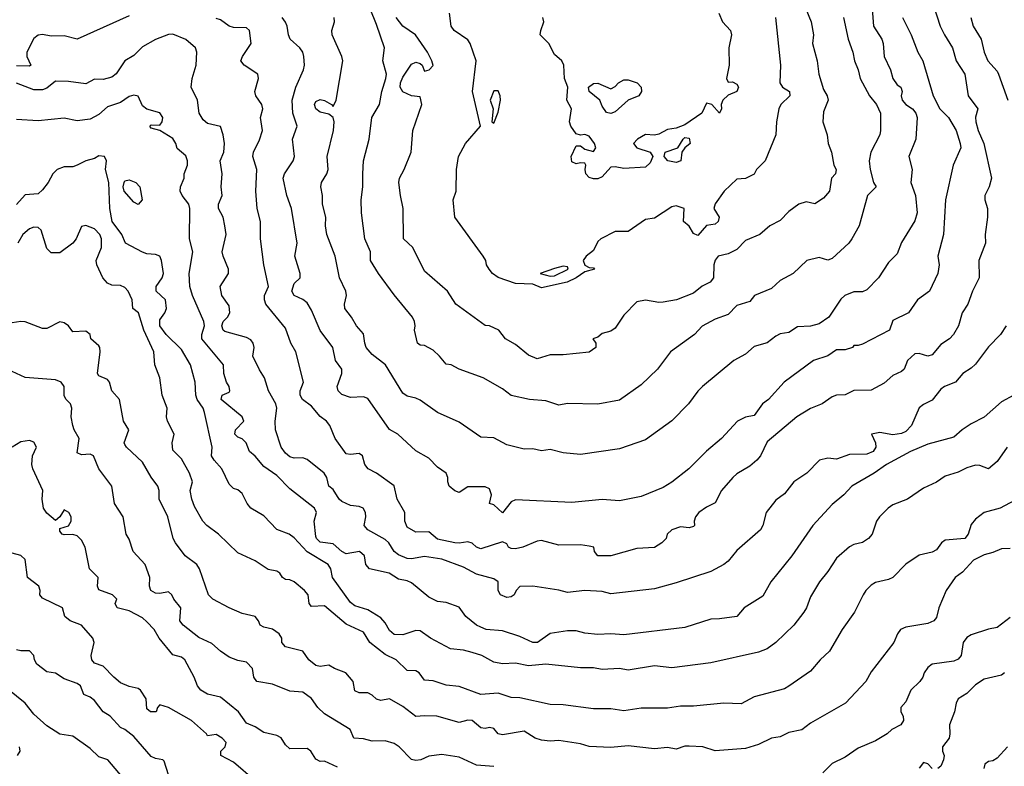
# Model space of a CAD drawing. Header units: metres. Extents: x -46681 to -43747, y -240911 to -237677.
# Tile 763 of 1056: x -45575 to -45461, y -238363 to -238277. Entities that reach past the tile are written whole.
import ezdxf

# ---------------------------------------------------------------- set-up
doc = ezdxf.new("R2010")
doc.units = ezdxf.units.M
doc.layers.add('CONTOUR_INDEX', color=1, linetype='Continuous')
doc.layers.add('CONTOUR_INTER', color=3, linetype='Continuous')

msp = doc.modelspace()

# ---------------------------------------------------------------- linework, layer by layer
at = {"layer": 'CONTOUR_INDEX'}
for points, elevation in [([(-45484.13, -238275.52), (-45483.52, -238277.02), (-45483.26, -238278.52), (-45483.37, -238279.52), (-45482.82, -238281.52), (-45482.66, -238283.02), (-45482.1, -238284.82), (-45481.7, -238285.52), (-45481.57, -238286.02), (-45482.1, -238287.38), (-45482.17, -238288.52), (-45481.7, -238290.02), (-45481.56, -238291.02), (-45481.18, -238292.02), (-45480.91, -238293.52), (-45480.66, -238294.02), (-45480.72, -238294.52), (-45481.19, -238295.02), (-45481.42, -238296.52), (-45482.1, -238297.32), (-45483.1, -238297.98), (-45484.1, -238297.74), (-45484.93, -238298.02), (-45486.1, -238298.87), (-45487.1, -238299.88), (-45488.28, -238300.52), (-45489.44, -238301.52), (-45491.1, -238302.22), (-45492.1, -238303.23), (-45493.1, -238303.73), (-45494.25, -238304.02), (-45494.6, -238304.47), (-45494.73, -238305.02), (-45494.79, -238306.52), (-45495.17, -238307.02), (-45496.1, -238307.47), (-45497.1, -238308.25), (-45499.04, -238309.02), (-45500.6, -238309.3), (-45501.1, -238309.33), (-45502.6, -238309.09), (-45503.6, -238309.28), (-45505.1, -238310.82), (-45506.1, -238312.31), (-45506.6, -238312.64), (-45507.6, -238312.9), (-45508.1, -238313.34), (-45508.69, -238313.52), (-45508.34, -238314.02), (-45508.34, -238314.52), (-45509.1, -238315.07), (-45512.1, -238315.37), (-45513.6, -238315.36), (-45515.1, -238315.83), (-45516.1, -238315.41), (-45517.6, -238314.18), (-45518.74, -238313.52), (-45519.51, -238312.52), (-45520.6, -238312.03), (-45521.1, -238312), (-45524.49, -238309.52), (-45525.45, -238308.02), (-45528.1, -238305.73), (-45529.43, -238303.02), (-45530.49, -238302.02), (-45530.53, -238298.52), (-45530.87, -238297.02), (-45531.03, -238295.52), (-45530.96, -238295.02), (-45530.43, -238294.02), (-45529.63, -238292.02), (-45529.42, -238289.52), (-45528.39, -238286.52), (-45528.6, -238285.65), (-45529.6, -238285.53), (-45530.6, -238285.07), (-45530.89, -238284.52), (-45530.87, -238284.02), (-45530.6, -238283.4), (-45529.6, -238281.87), (-45529.1, -238281.64), (-45528.6, -238281.81), (-45528.34, -238282.02), (-45528.1, -238282.71), (-45527.53, -238282.52), (-45527.1, -238282.03), (-45527.25, -238281.52), (-45527.75, -238280.52), (-45529.12, -238278.52), (-45530.6, -238277.49), (-45531.37, -238276.52)], 90), ([(-45465.11, -238276.52), (-45464.87, -238277.52), (-45463.92, -238279.02), (-45463.58, -238280.52), (-45463.16, -238281.52), (-45462.1, -238282.71), (-45461.94, -238283.02), (-45460.85, -238286.02)], 85), ([(-45461.06, -238312.02), (-45461.72, -238313.02), (-45463.1, -238314.45), (-45464.6, -238316.43), (-45465.1, -238316.91), (-45466.05, -238317.52), (-45466.88, -238318.52), (-45468.18, -238319.02), (-45468.6, -238319.33), (-45469.6, -238320.59), (-45470.6, -238321.08), (-45471.1, -238321.48), (-45471.95, -238323.52), (-45472.6, -238324.19), (-45473.1, -238324.43), (-45474.1, -238324.6), (-45475.6, -238324.32), (-45476.56, -238324.52), (-45476.11, -238325.52), (-45476.09, -238326.02), (-45476.37, -238326.52), (-45477.1, -238326.81), (-45479.1, -238326.86), (-45480.6, -238327.38), (-45481.6, -238327.27), (-45482.56, -238327.52), (-45484.01, -238329.02), (-45485.52, -238330.02), (-45486.6, -238331.37), (-45487.6, -238332.13), (-45488.71, -238333.52), (-45489.09, -238335.02), (-45489.35, -238335.52), (-45492.1, -238337.91), (-45493.1, -238339.13), (-45493.6, -238339.54), (-45495.1, -238340.32), (-45499.1, -238341.65), (-45501.6, -238342.32), (-45506.6, -238342.91), (-45507.6, -238342.63), (-45509.6, -238342.51), (-45511.6, -238342.74), (-45512.6, -238342.48), (-45515.6, -238342.04), (-45517.1, -238342.05), (-45517.51, -238342.52), (-45517.74, -238343.02), (-45518.1, -238343.26), (-45518.6, -238343.34), (-45519.34, -238343.02), (-45519.59, -238342.52), (-45519.58, -238341.52), (-45520.1, -238341.17), (-45522.1, -238340.65), (-45523.6, -238339.85), (-45526.1, -238338.9), (-45528.1, -238338.62), (-45529.6, -238338.88), (-45530.1, -238338.84), (-45531.1, -238338.41), (-45531.6, -238338.02), (-45532.2, -238337.02), (-45532.6, -238336.65), (-45534.61, -238335.52), (-45535.03, -238335.02), (-45534.84, -238334.02), (-45534.88, -238333.52), (-45535.17, -238333.02), (-45535.6, -238332.83), (-45536.6, -238332.73), (-45537.6, -238332.26), (-45537.91, -238332.02), (-45538.6, -238330.9), (-45539.11, -238330.52), (-45539.35, -238329.52), (-45539.64, -238329.02), (-45541.6, -238327.43), (-45542.1, -238327.25), (-45543.1, -238327.28), (-45543.6, -238327.13), (-45544.1, -238326.72), (-45544.62, -238326.02), (-45545.24, -238324.02), (-45545.29, -238323.02), (-45545.12, -238321.52), (-45545.21, -238321.02), (-45546.07, -238319.52), (-45546.51, -238318.02), (-45547.1, -238317.12), (-45547.85, -238315.52), (-45547.7, -238314.52), (-45547.82, -238314.02), (-45548.1, -238313.64), (-45548.6, -238313.38), (-45551.1, -238312.67), (-45551.27, -238312.52), (-45551.43, -238312.02), (-45551.29, -238311.52), (-45550.78, -238311.02), (-45550.5, -238310.52), (-45550.6, -238309.72), (-45551.43, -238308.52), (-45551.62, -238307.52), (-45550.69, -238306.02), (-45550.66, -238305.52), (-45551.3, -238304.02), (-45551.39, -238303.52), (-45550.96, -238301.52), (-45551.08, -238300.52), (-45551.3, -238299.52), (-45551.84, -238298.52), (-45551.84, -238298.02), (-45551.41, -238297.02), (-45551.5, -238296.02), (-45551.4, -238294.52), (-45551.64, -238293.02), (-45551.22, -238292.02), (-45551.12, -238291.02), (-45551.27, -238290.02), (-45551.6, -238289.08), (-45553.1, -238288.73), (-45553.6, -238288.3), (-45554.06, -238287.52), (-45554.23, -238286.02), (-45554.96, -238284.52), (-45554.85, -238283.52), (-45554.38, -238282.02), (-45554.31, -238280.52), (-45554.49, -238280.02), (-45555.6, -238279.04), (-45557.1, -238278.44), (-45557.6, -238278.45), (-45559.1, -238279.06), (-45560.6, -238279.9), (-45561.6, -238280.87), (-45562.6, -238281.51), (-45563.6, -238283), (-45564.1, -238283.4), (-45565.1, -238283.67), (-45566.1, -238283.63), (-45567.1, -238284.14), (-45569.1, -238283.87), (-45570.6, -238283.84), (-45571.6, -238284.67), (-45572.1, -238284.86), (-45573.1, -238284.83), (-45575.1, -238284.09)], 85), ([(-45520.1, -238362.82), (-45522.1, -238362.65), (-45524.1, -238361.73), (-45526.1, -238361.41), (-45527.6, -238361.61), (-45528.52, -238362.02), (-45529.1, -238362.12), (-45529.6, -238361.98), (-45531.02, -238360.52), (-45531.6, -238360.15), (-45532.6, -238359.85), (-45534.1, -238359.9), (-45535.1, -238359.6), (-45536.23, -238359.52), (-45536.67, -238358.52), (-45539.6, -238356.75), (-45540.36, -238356.02), (-45541.1, -238354.96), (-45542.1, -238354.22), (-45543.6, -238354.13), (-45545.6, -238353.33), (-45547.42, -238353.02), (-45547.74, -238352.52), (-45547.9, -238351.52), (-45548.6, -238350.77), (-45549.6, -238350.59), (-45550.6, -238350.19), (-45551.6, -238349.53), (-45552.6, -238348.63), (-45554.1, -238347.95), (-45555.9, -238346.52), (-45556.29, -238346.02), (-45556.15, -238344.52), (-45556.99, -238343.52), (-45557.2, -238343.02), (-45557.6, -238342.66), (-45558.6, -238342.87), (-45559.1, -238342.83), (-45559.63, -238342.52), (-45559.78, -238342.02), (-45559.73, -238341.02), (-45560.28, -238339.52), (-45561.67, -238338.02), (-45562.1, -238336.61), (-45562.48, -238336.02), (-45562.81, -238334.02), (-45563.81, -238332.52), (-45564.1, -238330.52), (-45565.63, -238328.52), (-45566.22, -238327.02), (-45566.6, -238326.82), (-45567.6, -238326.88), (-45568.1, -238326.66), (-45567.89, -238325.02), (-45568.47, -238324.02), (-45568.62, -238323.52), (-45568.79, -238322.52), (-45568.72, -238321.52), (-45568.89, -238321.02), (-45569.39, -238320.52), (-45569.6, -238320.1), (-45569.59, -238319.02), (-45569.95, -238318.52), (-45570.6, -238318.26), (-45574.1, -238317.98), (-45576.1, -238317.06)], 80), ([(-45460.6, -238345.65), (-45462.1, -238346.78), (-45463.1, -238346.97), (-45465.1, -238347.64), (-45465.6, -238347.93), (-45466.02, -238348.52), (-45466.23, -238350.02), (-45466.6, -238350.42), (-45467.1, -238350.67), (-45469.6, -238351), (-45470.1, -238351.38), (-45470.51, -238352.02), (-45470.65, -238352.52), (-45470.99, -238353.02), (-45472.03, -238354.02), (-45472.6, -238355.37), (-45473.18, -238356.02), (-45473.2, -238356.52), (-45472.92, -238357.02), (-45472.89, -238357.52), (-45473.21, -238358.02), (-45474.22, -238358.52), (-45474.76, -238359.02), (-45476.1, -238359.85), (-45478.1, -238360.7), (-45479.6, -238361.73), (-45481.1, -238362.47), (-45482.18, -238363.52)], 80)]:
    msp.add_lwpolyline(points, dxfattribs=dict(at, elevation=elevation))
at = {"layer": 'CONTOUR_INTER'}
for points, elevation in [([(-45469.48, -238275.02), (-45468.65, -238277.52), (-45468.18, -238278.52), (-45467.24, -238280.02), (-45466.83, -238281.52), (-45465.82, -238283.02), (-45465.43, -238285.52), (-45464.32, -238287.02), (-45464.6, -238288.01), (-45464.56, -238288.52), (-45464.29, -238289.52), (-45463.63, -238291.02), (-45462.76, -238295.02), (-45463, -238296.02), (-45463.5, -238297.02), (-45463.53, -238297.52), (-45463.22, -238298.52), (-45463.21, -238299.52), (-45463.48, -238301.52), (-45463.43, -238302.52), (-45464.21, -238304.52), (-45464.16, -238306.52), (-45464.95, -238308.02), (-45465.47, -238309.52), (-45466.11, -238310.52), (-45466.55, -238312.02), (-45467.11, -238313.02), (-45467.6, -238313.54), (-45468.6, -238314.17), (-45469.6, -238315.36), (-45470.1, -238315.53), (-45471.1, -238315.21), (-45471.6, -238315.24), (-45472.41, -238316.02), (-45472.82, -238317.02), (-45473.1, -238317.3), (-45474.1, -238317.77), (-45475.1, -238318.63), (-45476.6, -238319.46), (-45478.6, -238319.48), (-45479.6, -238319.98), (-45480.6, -238320.03), (-45481.1, -238320.23), (-45482.25, -238321.02), (-45483.6, -238321.57), (-45485.19, -238322.52), (-45488.6, -238325.38), (-45489.38, -238327.02), (-45489.78, -238327.52), (-45490.6, -238328.19), (-45492.1, -238329.07), (-45492.54, -238329.52), (-45493.85, -238331.02), (-45494.6, -238332.43), (-45495.6, -238332.92), (-45496.46, -238333.52), (-45496.84, -238334.02), (-45497, -238334.52), (-45496.97, -238335.02), (-45497.1, -238335.14), (-45497.6, -238335.31), (-45498.6, -238335.2), (-45499.6, -238335.52), (-45500.12, -238336.02), (-45500.22, -238336.52), (-45500.72, -238337.02), (-45501.6, -238337.56), (-45503.6, -238337.7), (-45506.6, -238338.52), (-45508.11, -238338.52), (-45508.49, -238338.02), (-45508.58, -238337.52), (-45509.1, -238337.4), (-45510.1, -238337.26), (-45512.6, -238337.32), (-45514.6, -238336.78), (-45515.1, -238336.83), (-45516.74, -238337.52), (-45517.6, -238337.71), (-45518.1, -238337.68), (-45518.39, -238337.52), (-45518.6, -238337.15), (-45519.1, -238336.9), (-45521.6, -238337.72), (-45522.1, -238337.52), (-45522.6, -238337.06), (-45523.1, -238336.91), (-45524.1, -238337.08), (-45524.6, -238337.04), (-45526.6, -238336.62), (-45527.6, -238335.75), (-45529.1, -238335.81), (-45530.1, -238335.21), (-45530.35, -238334.52), (-45530.36, -238333.52), (-45531.24, -238332.02), (-45531.6, -238330.48), (-45533.61, -238329.02), (-45534.56, -238328.52), (-45534.95, -238328.02), (-45535.22, -238327.02), (-45535.6, -238326.74), (-45536.6, -238326.86), (-45537.1, -238326.78), (-45538.38, -238325.02), (-45539.01, -238323.52), (-45539.37, -238323.02), (-45540.1, -238322.46), (-45541.1, -238321.27), (-45542.16, -238320.52), (-45542.42, -238320.02), (-45542.43, -238319.52), (-45542.04, -238318.52), (-45542.93, -238315.02), (-45543.49, -238314.02), (-45544.1, -238312.29), (-45546.37, -238309.52), (-45546.54, -238309.02), (-45546.52, -238308.52), (-45546.06, -238307.52), (-45546.61, -238305.02), (-45546.99, -238302.02), (-45546.98, -238300.02), (-45547.35, -238298.52), (-45547.51, -238296.52), (-45547.4, -238294.02), (-45547.86, -238292.52), (-45547.8, -238292.02), (-45547.1, -238290.62), (-45546.76, -238289.52), (-45546.98, -238288.02), (-45546.71, -238287.02), (-45546.84, -238286.52), (-45547.54, -238285.52), (-45547.62, -238285.02), (-45547.21, -238283.52), (-45547.29, -238283.02), (-45548.86, -238282.02), (-45549.25, -238281.52), (-45549.05, -238281.02), (-45548.07, -238279.52), (-45548.27, -238278.02), (-45548.6, -238277.71), (-45550.1, -238277.66), (-45550.6, -238277.5), (-45551.6, -238276.78), (-45552.1, -238276.63)], 86), ([(-45476.5, -238275.52), (-45476.34, -238277.52), (-45475.38, -238279.02), (-45475.23, -238279.52), (-45475.12, -238281.02), (-45474.39, -238282.52), (-45474.1, -238283.52), (-45473.6, -238284.27), (-45473.19, -238284.52), (-45473.04, -238285.02), (-45473.17, -238285.52), (-45473.04, -238286.02), (-45472.6, -238286.52), (-45471.85, -238287.02), (-45471.47, -238287.52), (-45471.3, -238288.02), (-45471.48, -238290.52), (-45472.29, -238292.52), (-45471.87, -238294.02), (-45472.05, -238295.52), (-45471.5, -238297.02), (-45471.32, -238299.02), (-45471.6, -238299.95), (-45473.1, -238302.44), (-45473.6, -238303.75), (-45474.6, -238304.73), (-45475.77, -238306.52), (-45477.1, -238307.89), (-45477.6, -238308.1), (-45478.6, -238308.12), (-45479.64, -238308.52), (-45480.1, -238308.96), (-45481.48, -238311.02), (-45482.6, -238311.79), (-45483.6, -238312.09), (-45485.1, -238312.15), (-45486.1, -238312.81), (-45487.1, -238312.96), (-45487.6, -238313.22), (-45488.6, -238314.01), (-45490.1, -238314.42), (-45491.1, -238315.3), (-45492.44, -238316.02), (-45496.04, -238319.02), (-45496.6, -238319.57), (-45497.67, -238321.02), (-45499.6, -238322.99), (-45502.6, -238325.16), (-45505.6, -238326.2), (-45510.1, -238326.85), (-45512.1, -238326.66), (-45513.6, -238326.28), (-45514.6, -238326.42), (-45515.6, -238326.22), (-45516.6, -238326.24), (-45518.6, -238325.75), (-45520.1, -238324.95), (-45521.6, -238324.86), (-45524.1, -238323.12), (-45526.57, -238322.02), (-45528.6, -238320.6), (-45529.1, -238320.35), (-45530.1, -238320.14), (-45530.6, -238319.8), (-45532.57, -238316.52), (-45534.1, -238315.32), (-45534.79, -238314.52), (-45534.98, -238314.02), (-45535.1, -238312.94), (-45535.94, -238312.02), (-45536.49, -238311.02), (-45537.28, -238310.02), (-45537.32, -238309.52), (-45537.09, -238308.52), (-45537.16, -238308.02), (-45537.9, -238306.52), (-45538.37, -238304.02), (-45539.35, -238301.52), (-45539.49, -238300.52), (-45539.46, -238299.52), (-45539.83, -238298.02), (-45539.84, -238297.02), (-45540.02, -238296.02), (-45539.94, -238295.52), (-45539.34, -238294.52), (-45539.2, -238294.02), (-45539.32, -238292.52), (-45538.58, -238289.52), (-45538.49, -238288.52), (-45538.62, -238288.02), (-45539.1, -238287.65), (-45540.1, -238287.42), (-45540.61, -238287.02), (-45540.78, -238286.52), (-45540.6, -238286.17), (-45540.1, -238285.97), (-45539.6, -238286.07), (-45538.79, -238286.52), (-45538.6, -238286.75), (-45538.27, -238286.02), (-45537.5, -238281.52), (-45537.6, -238281.02), (-45538.72, -238278.52), (-45538.78, -238278.02), (-45538.47, -238277.02), (-45538.48, -238276.52)], 88), ([(-45479.8, -238276.52), (-45479.28, -238279.02), (-45478.71, -238280.52), (-45478.54, -238281.52), (-45478.1, -238282.52), (-45477.9, -238283.52), (-45476.81, -238285.52), (-45475.98, -238286.52), (-45475.54, -238287.52), (-45475.52, -238289.52), (-45475.63, -238290.02), (-45476.65, -238292.02), (-45476.83, -238293.02), (-45476.73, -238294.02), (-45476.34, -238295.52), (-45476.05, -238296.02), (-45477.02, -238297.02), (-45478.01, -238300.52), (-45478.85, -238302.02), (-45479.2, -238302.52), (-45481.1, -238304.28), (-45481.6, -238304.45), (-45482.6, -238304.15), (-45484.01, -238304.52), (-45485.6, -238305.99), (-45487.1, -238306.81), (-45488.1, -238307.73), (-45490.06, -238308.52), (-45490.6, -238309.22), (-45492.1, -238309.7), (-45493.1, -238310.74), (-45494.6, -238311.26), (-45496.1, -238312.07), (-45496.98, -238313.02), (-45499.72, -238315.02), (-45501.25, -238317.02), (-45503.1, -238318.83), (-45505.6, -238320.58), (-45508.1, -238321.07), (-45511.6, -238320.98), (-45512.6, -238321.19), (-45514.1, -238320.68), (-45516, -238320.52), (-45518.1, -238320.05), (-45519.1, -238319.29), (-45521.32, -238318.02), (-45524.1, -238317.01), (-45525.01, -238316.52), (-45525.6, -238316.46), (-45526.36, -238315.52), (-45527.1, -238314.85), (-45528.1, -238314.28), (-45528.6, -238314.27), (-45528.89, -238314.02), (-45529.25, -238312.52), (-45529.17, -238312.02), (-45529.24, -238311.52), (-45529.48, -238311.02), (-45531.6, -238308.45), (-45533.39, -238306.02), (-45534.32, -238304.52), (-45534.31, -238303.52), (-45534.95, -238302.02), (-45535.33, -238299.02), (-45535.39, -238297.52), (-45535.2, -238296.02), (-45535.2, -238294.52), (-45535.1, -238293.02), (-45534.46, -238290.52), (-45534.16, -238288.02), (-45533.28, -238286.52), (-45533, -238285.02), (-45532.53, -238283.52), (-45532.47, -238283.02), (-45532.9, -238281.52), (-45532.71, -238280.02), (-45533.6, -238277.32), (-45534.35, -238275.52)], 89), ([(-45562.1, -238276.33), (-45568.1, -238279), (-45569.6, -238278.63), (-45571.1, -238278.65), (-45572.1, -238278.47), (-45572.6, -238278.55), (-45573.1, -238278.93), (-45573.9, -238280.52), (-45573.93, -238281.02), (-45573.45, -238282.02), (-45573.6, -238282.11), (-45575.1, -238282.09)], 86), ([(-45473, -238276.52), (-45472, -238278.52), (-45471.24, -238280.52), (-45470.67, -238281.52), (-45469.46, -238285.52), (-45468.7, -238287.02), (-45467.72, -238288.02), (-45466.82, -238289.52), (-45466.34, -238291.02), (-45466.3, -238291.52), (-45467.15, -238293.52), (-45468.06, -238297.52), (-45468.29, -238301.52), (-45468.92, -238304.02), (-45468.76, -238305.02), (-45468.93, -238306.02), (-45469.88, -238308.02), (-45471.27, -238309.02), (-45472.31, -238310.52), (-45474.1, -238311.43), (-45474.52, -238312.52), (-45477.6, -238314.13), (-45478.1, -238314.3), (-45478.6, -238314.3), (-45478.77, -238314.52), (-45479.6, -238314.79), (-45480.6, -238314.81), (-45481.6, -238315.47), (-45483.27, -238316.02), (-45486.64, -238318.52), (-45488.45, -238320.52), (-45489.12, -238321.02), (-45490.1, -238322.37), (-45491.1, -238322.54), (-45492, -238323.02), (-45493.87, -238325.02), (-45495.6, -238326.48), (-45497.63, -238328.52), (-45499.6, -238330.06), (-45500.6, -238330.66), (-45503.1, -238331.71), (-45505.6, -238332.19), (-45507.6, -238332.05), (-45511.1, -238332.38), (-45517.6, -238332.07), (-45518.1, -238332.31), (-45519.1, -238333.57), (-45520.1, -238332.64), (-45520.59, -238332.52), (-45520.37, -238331.52), (-45520.6, -238330.81), (-45521.1, -238330.58), (-45523.1, -238330.59), (-45524.1, -238331.22), (-45524.6, -238331.03), (-45525.23, -238330.52), (-45525.4, -238330.02), (-45525.38, -238329.52), (-45525.6, -238329.02), (-45526.6, -238328.33), (-45527.6, -238327.27), (-45529.1, -238326.42), (-45531.14, -238324.52), (-45532.1, -238323.96), (-45534.6, -238320.39), (-45535.1, -238320.2), (-45536.6, -238320.28), (-45537.6, -238319.93), (-45538.03, -238319.52), (-45538.14, -238319.02), (-45537.63, -238317.52), (-45537.62, -238317.02), (-45538.35, -238316.02), (-45538.66, -238314.52), (-45540.1, -238312.56), (-45541.1, -238310.23), (-45541.6, -238309.39), (-45542.1, -238308.99), (-45543.1, -238308.54), (-45543.38, -238308.02), (-45543.1, -238307.17), (-45542.42, -238306.52), (-45542.43, -238306.02), (-45543.01, -238304.02), (-45542.77, -238302.52), (-45543.43, -238298.52), (-45543.94, -238297.02), (-45544.36, -238295.02), (-45544.22, -238294.52), (-45543.22, -238293.02), (-45543.06, -238292.52), (-45543.3, -238290.52), (-45542.74, -238289.02), (-45543.26, -238287.52), (-45543.33, -238286.02), (-45542.92, -238284.52), (-45542.02, -238282.52), (-45541.9, -238282.02), (-45541.99, -238281.02), (-45542.11, -238280.52), (-45542.46, -238280.02), (-45543.55, -238279.02), (-45543.76, -238278.52), (-45543.91, -238277.52), (-45544.1, -238277.04), (-45544.49, -238276.52)], 87), ([(-45487.62, -238276.52), (-45487.06, -238282.02), (-45487.13, -238284.02), (-45486.85, -238284.52), (-45486.04, -238285.02), (-45485.99, -238285.52), (-45487.02, -238286.52), (-45487.25, -238287.02), (-45487.54, -238288.52), (-45487.59, -238290.02), (-45488.81, -238293.02), (-45489.84, -238294.02), (-45490.1, -238294.57), (-45491.1, -238295.06), (-45492.1, -238295.15), (-45493.56, -238296.52), (-45494.6, -238297.97), (-45494.73, -238298.52), (-45494.13, -238299.52), (-45494.24, -238300.02), (-45494.6, -238300.33), (-45495.6, -238300.49), (-45496.6, -238301.62), (-45497.1, -238301.39), (-45497.6, -238300.54), (-45498.25, -238300.02), (-45498.16, -238298.52), (-45499.1, -238298.22), (-45499.6, -238298.32), (-45501.6, -238299.63), (-45502.6, -238299.78), (-45504.6, -238301.15), (-45506.1, -238301.18), (-45507.77, -238302.02), (-45508.1, -238302.31), (-45508.6, -238303.36), (-45509.44, -238304.02), (-45509.79, -238304.52), (-45509.6, -238305.06), (-45509.1, -238305.31), (-45508.6, -238305.34), (-45508.49, -238305.52), (-45509.6, -238305.81), (-45510.6, -238306.52), (-45511.64, -238307.02), (-45514.6, -238307.64), (-45515.6, -238307.23), (-45517.6, -238307.17), (-45519.6, -238306.48), (-45520.25, -238306.02), (-45520.63, -238305.52), (-45520.96, -238305.02), (-45521.01, -238304.52), (-45521.31, -238304.02), (-45524.6, -238299.52), (-45524.78, -238297.52), (-45524.44, -238296.52), (-45524.39, -238294.02), (-45524.17, -238292.52), (-45523.35, -238291.02), (-45521.63, -238289.02), (-45522.55, -238285.02), (-45522.15, -238281.52), (-45522.81, -238279.52), (-45523.1, -238279.09), (-45524.67, -238278.02), (-45525.02, -238277.52), (-45525.19, -238276.02)], 91), ([(-45494.15, -238276.02), (-45493.73, -238277.02), (-45492.81, -238278.02), (-45492.69, -238278.52), (-45493, -238280.02), (-45492.96, -238282.02), (-45493.28, -238283.52), (-45493.1, -238283.96), (-45492.6, -238283.94), (-45492.1, -238284.18), (-45491.91, -238284.52), (-45492.1, -238285.05), (-45493.1, -238285.46), (-45493.69, -238286.02), (-45493.91, -238286.52), (-45493.87, -238287.02), (-45494.1, -238287.52), (-45494.98, -238286.52), (-45495.6, -238286.38), (-45496.14, -238287.52), (-45498.1, -238288.86), (-45499.1, -238289.25), (-45500.1, -238289.42), (-45501.1, -238289.95), (-45501.6, -238290.05), (-45502.6, -238289.99), (-45503.54, -238290.52), (-45503.99, -238291.02), (-45503.62, -238291.52), (-45502.07, -238292.02), (-45501.77, -238292.52), (-45502.1, -238293.25), (-45502.6, -238293.77), (-45505.1, -238293.91), (-45506.1, -238293.71), (-45506.6, -238293.75), (-45507.6, -238294.85), (-45508.1, -238295.09), (-45508.6, -238295.09), (-45509.1, -238294.93), (-45509.48, -238294.52), (-45509.57, -238294.02), (-45509.48, -238293.52), (-45509.6, -238293.29), (-45510.1, -238293.24), (-45510.6, -238293.36), (-45511.1, -238293.15), (-45511.2, -238292.52), (-45510.6, -238291.3), (-45510.1, -238291.28), (-45509.6, -238291.67), (-45508.6, -238291.94), (-45508.36, -238291.52), (-45508.48, -238291.02), (-45509.1, -238290.2), (-45509.6, -238289.99), (-45510.1, -238290.07), (-45510.6, -238289.92), (-45511.24, -238289.02), (-45511.36, -238288.52), (-45511.16, -238287.02), (-45511.67, -238286.02), (-45511.57, -238284.52), (-45511.96, -238283.52), (-45512.03, -238282.02), (-45512.26, -238281.52), (-45513.1, -238280.76), (-45513.74, -238279.52), (-45514.75, -238278.52), (-45514.69, -238278.02), (-45514.32, -238277.02), (-45514.45, -238276.52)], 92), ([(-45505.74, -238284.02), (-45505.1, -238283.7), (-45504.6, -238283.7), (-45503.56, -238284.02), (-45503.12, -238284.52), (-45503.09, -238285.02), (-45503.4, -238285.52), (-45504.6, -238286.04), (-45506.1, -238287.38), (-45506.6, -238287.57), (-45507.1, -238287.47), (-45507.6, -238286.73), (-45507.88, -238286.02), (-45509.12, -238285.02), (-45509.19, -238284.52), (-45508.6, -238284.12), (-45508.1, -238284.06), (-45506.6, -238284.72), (-45506.1, -238284.47), (-45505.74, -238284.02)], 93), ([(-45460.19, -238320.02), (-45461.6, -238320.79), (-45463.6, -238322.55), (-45465.1, -238323.32), (-45466.14, -238324.02), (-45467.1, -238324.86), (-45470.1, -238325.68), (-45472.1, -238326.5), (-45474.85, -238328.02), (-45476.25, -238329.02), (-45478.84, -238330.52), (-45479.76, -238331.52), (-45481.1, -238332.63), (-45483.32, -238335.02), (-45485.74, -238338.52), (-45488.16, -238341.52), (-45489.1, -238343.19), (-45491.24, -238344.52), (-45492.1, -238345.51), (-45494.1, -238345.79), (-45495.1, -238345.81), (-45498.1, -238346.77), (-45505.1, -238347.62), (-45506.6, -238347.52), (-45508.1, -238347.6), (-45509.6, -238347.45), (-45510.6, -238347.19), (-45511.6, -238347.19), (-45513.6, -238347.47), (-45515.08, -238348.52), (-45515.6, -238348.5), (-45517.1, -238347.84), (-45519.1, -238347.19), (-45520.98, -238347.02), (-45521.6, -238346.76), (-45522.09, -238346.52), (-45523.34, -238345.52), (-45524.1, -238344.46), (-45525.6, -238343.91), (-45526.6, -238343.79), (-45527.6, -238343.31), (-45529.6, -238341.66), (-45530.1, -238341.42), (-45531.1, -238341.2), (-45532.16, -238340.52), (-45534.42, -238340.02), (-45534.84, -238339.52), (-45535, -238338.52), (-45535.59, -238338.02), (-45537.1, -238338.3), (-45537.6, -238338.04), (-45538.6, -238337.13), (-45540.1, -238336.96), (-45540.55, -238336.52), (-45540.6, -238336.32), (-45540.8, -238334.52), (-45540.52, -238333.52), (-45540.76, -238333.02), (-45543.6, -238330.83), (-45545.1, -238329.26), (-45546.6, -238328.23), (-45547.6, -238327.04), (-45548.26, -238326.52), (-45548.65, -238325.52), (-45549.1, -238325.05), (-45549.6, -238324.84), (-45549.93, -238324.52), (-45549.87, -238324.02), (-45548.92, -238323.02), (-45549.1, -238322.52), (-45551.51, -238320.52), (-45551.39, -238320.02), (-45550.6, -238319.68), (-45550.52, -238319.52), (-45550.6, -238319.02), (-45550.9, -238318.52), (-45551.22, -238317.52), (-45551.23, -238316.52), (-45553.73, -238313.52), (-45553.76, -238313.02), (-45553.45, -238312.02), (-45553.5, -238311.52), (-45554.82, -238308.52), (-45555.13, -238307.52), (-45555.19, -238306.02), (-45554.79, -238303.52), (-45555.16, -238302.02), (-45555.11, -238298.52), (-45555.26, -238298.02), (-45556.01, -238297.02), (-45556.23, -238296.52), (-45556.2, -238296.02), (-45555.79, -238295.02), (-45555.78, -238294.52), (-45555.38, -238293.52), (-45555.38, -238293.02), (-45555.6, -238292.44), (-45556.6, -238291.6), (-45556.76, -238291.02), (-45557.1, -238290.46), (-45558.6, -238289.54), (-45559.6, -238289.26), (-45559.75, -238289.02), (-45559.6, -238288.88), (-45558.6, -238288.91), (-45558.3, -238288.52), (-45558.23, -238288.02), (-45558.6, -238287.51), (-45560.1, -238287.06), (-45560.6, -238286.67), (-45561.1, -238285.58), (-45561.6, -238285.44), (-45562.1, -238285.6), (-45563.1, -238286.31), (-45564.6, -238286.79), (-45565.6, -238287.7), (-45566.6, -238288.23), (-45568.1, -238288.43), (-45569.6, -238288.11), (-45572.6, -238288.43), (-45575.1, -238288.27)], 84), ([(-45520.1, -238284.96), (-45520.51, -238286.02), (-45520.18, -238287.02), (-45520.31, -238288.52), (-45520.1, -238288.68), (-45519.6, -238287.41), (-45519.33, -238286.02), (-45519.36, -238285.52), (-45519.6, -238284.94), (-45520.1, -238284.96)], 91), ([(-45498.26, -238290.52), (-45498.1, -238290.35), (-45497.6, -238290.42), (-45497.49, -238291.02), (-45498.1, -238291.54), (-45498.43, -238292.02), (-45498.55, -238293.02), (-45499.1, -238293.22), (-45500.05, -238293.02), (-45500.47, -238292.52), (-45500.35, -238292.02), (-45498.88, -238291.52), (-45498.26, -238290.52)], 92), ([(-45460.93, -238326.02), (-45462.1, -238327.68), (-45463.1, -238328.5), (-45464.1, -238328.12), (-45464.6, -238328.09), (-45465.6, -238328.39), (-45466.6, -238328.9), (-45468.1, -238329.34), (-45469.1, -238330.06), (-45470.6, -238330.75), (-45472.42, -238332.02), (-45474.1, -238332.67), (-45474.65, -238333.02), (-45475.67, -238334.02), (-45475.98, -238334.52), (-45476.48, -238336.02), (-45476.91, -238336.52), (-45477.6, -238337), (-45478.6, -238337.24), (-45479.1, -238337.49), (-45480.6, -238338.79), (-45481.6, -238340.32), (-45482.58, -238341.52), (-45483.6, -238343.27), (-45484.05, -238344.52), (-45484.37, -238345.02), (-45485.51, -238346.52), (-45487.6, -238348.53), (-45488.6, -238349.25), (-45489.6, -238349.64), (-45495.1, -238350.85), (-45499.6, -238351.44), (-45501.6, -238351.19), (-45504.6, -238351.69), (-45505.6, -238351.53), (-45507.6, -238351.61), (-45508.6, -238351.42), (-45510.1, -238351.42), (-45514.1, -238351), (-45516.1, -238351.19), (-45517.6, -238350.88), (-45519.1, -238350.96), (-45520.1, -238350.78), (-45521.48, -238350.02), (-45522.6, -238349.68), (-45523.6, -238349.41), (-45525.1, -238349.26), (-45527.4, -238348.02), (-45528.6, -238347.18), (-45529.1, -238347.12), (-45530.6, -238347.64), (-45531.6, -238347.58), (-45532.1, -238347.12), (-45532.6, -238346.26), (-45533.1, -238345.67), (-45534.6, -238344.77), (-45536.1, -238344.28), (-45536.6, -238343.89), (-45538.69, -238341.02), (-45538.88, -238340.02), (-45539.17, -238339.52), (-45541.6, -238338.07), (-45543.1, -238336.44), (-45543.69, -238336.02), (-45545.1, -238335.5), (-45546.6, -238333.93), (-45548.1, -238333.03), (-45548.52, -238332.52), (-45549.1, -238331.35), (-45549.6, -238330.93), (-45550.1, -238330.79), (-45550.6, -238330.28), (-45551.45, -238328.52), (-45552.34, -238327.52), (-45552.63, -238327.02), (-45552.55, -238326.02), (-45553.42, -238322.02), (-45553.58, -238321.52), (-45554.3, -238320.52), (-45554.45, -238320.02), (-45554.51, -238318.52), (-45555.04, -238316.52), (-45556.1, -238314.77), (-45557.86, -238313.02), (-45558.6, -238312.02), (-45558.6, -238311.36), (-45558.01, -238310.52), (-45557.83, -238310.02), (-45557.94, -238309.02), (-45559, -238308.02), (-45559, -238307.52), (-45558.32, -238306.52), (-45558.16, -238306.02), (-45558.39, -238304.52), (-45558.6, -238304.02), (-45559.1, -238303.8), (-45560.1, -238303.74), (-45560.6, -238303.56), (-45562.55, -238302.52), (-45562.95, -238301.52), (-45564.07, -238300.02), (-45564.35, -238298.52), (-45564.46, -238295.52), (-45564.86, -238294.02), (-45564.73, -238293.02), (-45564.98, -238292.52), (-45565.6, -238292.46), (-45566.1, -238292.77), (-45567.1, -238293.04), (-45568.1, -238293.54), (-45568.6, -238293.7), (-45569.6, -238293.72), (-45570.43, -238294.02), (-45570.93, -238294.52), (-45571.46, -238295.52), (-45572.1, -238296.35), (-45572.6, -238296.83), (-45574.1, -238296.95), (-45575.1, -238298.04)], 83), ([(-45562.7, -238295.52), (-45562.6, -238295.34), (-45562.1, -238295.21), (-45561.35, -238295.52), (-45560.9, -238296.02), (-45560.61, -238297.52), (-45561.1, -238298.07), (-45561.6, -238297.8), (-45562.69, -238296.52), (-45562.8, -238296.02), (-45562.7, -238295.52)], 84), ([(-45460.1, -238332.14), (-45461.73, -238333.02), (-45463.6, -238333.54), (-45464.6, -238334.29), (-45465.1, -238334.92), (-45465.43, -238336.02), (-45465.81, -238336.52), (-45468.1, -238336.73), (-45468.49, -238337.02), (-45469.1, -238337.85), (-45469.6, -238338.11), (-45471.1, -238338.47), (-45472.6, -238339.5), (-45474.1, -238341.04), (-45474.6, -238341.26), (-45476.1, -238341.59), (-45476.6, -238341.92), (-45477.22, -238342.52), (-45477.55, -238343.02), (-45478.52, -238345.02), (-45479.97, -238347.02), (-45481.4, -238349.52), (-45482.49, -238350.52), (-45483.6, -238351.81), (-45486.1, -238353.56), (-45486.6, -238353.85), (-45490.1, -238354.76), (-45491.6, -238355.57), (-45493.6, -238355.51), (-45497.1, -238355.86), (-45498.6, -238355.84), (-45500.1, -238356.1), (-45503.1, -238356.1), (-45505.1, -238356.37), (-45506.6, -238356.17), (-45508.6, -238356.16), (-45512.1, -238355.69), (-45513.6, -238355.64), (-45517.1, -238354.89), (-45518.1, -238354.85), (-45519.6, -238354.37), (-45521.6, -238354.5), (-45524.1, -238353.58), (-45525.6, -238353.44), (-45527.1, -238352.94), (-45528.1, -238352.87), (-45528.69, -238352.02), (-45529.1, -238351.79), (-45530.1, -238351.75), (-45531.36, -238350.52), (-45532.6, -238349.89), (-45534.37, -238348.52), (-45535.1, -238347.31), (-45537.1, -238346.39), (-45539.6, -238344.3), (-45541.1, -238344.35), (-45541.39, -238344.02), (-45541.49, -238343.02), (-45541.9, -238342.52), (-45543.1, -238341.53), (-45543.6, -238341.3), (-45544.1, -238341.25), (-45544.46, -238341.02), (-45544.74, -238340.52), (-45545.1, -238340.29), (-45546.1, -238340.09), (-45547.6, -238339.1), (-45549.6, -238338.2), (-45551.81, -238336.02), (-45553.16, -238335.02), (-45553.64, -238334.52), (-45554.6, -238332.84), (-45554.91, -238332.02), (-45555.1, -238331.02), (-45554.82, -238330.02), (-45555.18, -238329.02), (-45556.1, -238327.37), (-45557.1, -238326.36), (-45557.15, -238325.52), (-45556.93, -238324.52), (-45557.71, -238323.02), (-45557.83, -238322.52), (-45557.75, -238321.52), (-45558.33, -238320.02), (-45558.57, -238318.02), (-45559.17, -238316.52), (-45559.28, -238315.02), (-45560.42, -238312.52), (-45561.04, -238310.52), (-45561.69, -238310.02), (-45561.77, -238309.02), (-45562.25, -238308.02), (-45562.6, -238307.62), (-45563.1, -238307.4), (-45564.1, -238307.34), (-45564.6, -238307.1), (-45565.17, -238306.52), (-45565.86, -238305.02), (-45565.92, -238304.52), (-45565.29, -238303.02), (-45565.29, -238302.02), (-45565.51, -238301.52), (-45566.1, -238300.84), (-45567.1, -238300.46), (-45567.6, -238300.59), (-45568.22, -238302.02), (-45568.6, -238302.52), (-45570.1, -238303.62), (-45571.1, -238303.64), (-45571.6, -238303.11), (-45572.27, -238301.02), (-45572.6, -238300.72), (-45573.1, -238300.67), (-45573.6, -238300.84), (-45574.36, -238301.52), (-45574.96, -238302.52)], 82), ([(-45513.1, -238305.44), (-45514.77, -238306.02), (-45513.6, -238306.32), (-45513.1, -238306.28), (-45511.52, -238305.52), (-45511.6, -238305.23), (-45512.1, -238305.15), (-45513.1, -238305.44)], 91), ([(-45460.6, -238337.69), (-45461.6, -238337.74), (-45462.6, -238338.16), (-45463.6, -238338.4), (-45464.81, -238339.02), (-45466.1, -238340.4), (-45466.93, -238341.02), (-45467.99, -238342.52), (-45468.81, -238344.52), (-45469.1, -238345.62), (-45469.41, -238346.02), (-45470.1, -238346.32), (-45472.6, -238346.74), (-45473.22, -238347.02), (-45473.59, -238347.52), (-45474.02, -238348.52), (-45476.6, -238351.88), (-45477.23, -238353.02), (-45479.56, -238355.52), (-45483.6, -238357.81), (-45484.6, -238358.58), (-45486.1, -238358.89), (-45487.1, -238359.38), (-45488.1, -238359.52), (-45489.6, -238360.25), (-45491.1, -238360.72), (-45494.6, -238360.99), (-45496.01, -238360.52), (-45497.6, -238360.44), (-45498.1, -238360.44), (-45499.1, -238360.79), (-45500.1, -238360.63), (-45501.6, -238360.75), (-45504.6, -238360.43), (-45506.6, -238360.6), (-45509.1, -238360.49), (-45510.1, -238360.19), (-45512.6, -238359.8), (-45513.6, -238359.89), (-45514.6, -238359.76), (-45515.35, -238359.52), (-45516.6, -238358.74), (-45519.1, -238359.17), (-45519.61, -238359.02), (-45520.1, -238358.44), (-45520.6, -238358.3), (-45521.1, -238358.42), (-45521.6, -238358.33), (-45522.6, -238357.5), (-45523.1, -238357.46), (-45524.1, -238357.75), (-45526.67, -238357.02), (-45528.1, -238356.95), (-45529.1, -238357.03), (-45530.6, -238355.9), (-45532.1, -238355.02), (-45533.1, -238355.21), (-45533.6, -238355.04), (-45534.1, -238354.58), (-45534.6, -238354.32), (-45535.6, -238354.31), (-45536.1, -238354.08), (-45536.32, -238353.02), (-45537.14, -238352.02), (-45538.46, -238351.52), (-45539.1, -238351.11), (-45540.1, -238351.29), (-45540.6, -238351.17), (-45541.43, -238350.52), (-45542.1, -238349.52), (-45544.1, -238349), (-45544.53, -238348.52), (-45544.54, -238348.02), (-45544.82, -238347.52), (-45545.6, -238346.99), (-45546.6, -238346.75), (-45547.01, -238346.52), (-45547.2, -238346.02), (-45547.6, -238345.52), (-45549.1, -238345.18), (-45550.6, -238344.54), (-45552.46, -238343.52), (-45552.97, -238343.02), (-45554, -238340.02), (-45554.34, -238339.52), (-45555.65, -238338.52), (-45556.79, -238337.02), (-45557.03, -238336.52), (-45557.67, -238334.02), (-45558.68, -238332.02), (-45558.68, -238331.02), (-45558.83, -238330.52), (-45559.6, -238329.48), (-45560.6, -238327.75), (-45562.43, -238326.02), (-45562.6, -238325.71), (-45562.68, -238325.52), (-45562.15, -238324.02), (-45562.77, -238323.02), (-45563.22, -238320.52), (-45564.12, -238319.52), (-45564.4, -238318.52), (-45564.6, -238318.23), (-45565.6, -238317.81), (-45565.78, -238317.52), (-45565.47, -238315.02), (-45565.51, -238314.52), (-45565.6, -238314.32), (-45566.54, -238313.52), (-45566.61, -238313.02), (-45567.1, -238312.64), (-45568.6, -238312.73), (-45569.1, -238312.02), (-45569.6, -238311.67), (-45570.1, -238311.56), (-45571.6, -238312.33), (-45572.1, -238312.35), (-45574.1, -238311.59), (-45574.6, -238311.53), (-45575.6, -238311.69)], 81), ([(-45538.1, -238362.86), (-45539.6, -238362.17), (-45540.1, -238362.22), (-45540.6, -238361.94), (-45541.17, -238361.02), (-45541.6, -238360.72), (-45543.6, -238360.76), (-45544.1, -238360.32), (-45544.6, -238359.51), (-45545.1, -238359.22), (-45546.6, -238358.87), (-45547.6, -238358.22), (-45548.6, -238357.81), (-45549.53, -238356.52), (-45551.6, -238354.82), (-45553.1, -238354.47), (-45553.86, -238354.02), (-45554.26, -238353.52), (-45554.64, -238352.52), (-45555.72, -238350.52), (-45556.1, -238350.2), (-45557.1, -238349.92), (-45558.67, -238348.02), (-45559.24, -238347.02), (-45560.1, -238346.14), (-45560.6, -238345.66), (-45562.1, -238344.86), (-45563.5, -238344.52), (-45563.73, -238344.02), (-45563.54, -238343.52), (-45564.03, -238343.02), (-45565.6, -238342.44), (-45565.77, -238342.02), (-45565.68, -238341.02), (-45566.69, -238340.02), (-45567.19, -238337.52), (-45567.6, -238336.74), (-45568.1, -238336.21), (-45568.6, -238336.08), (-45569.6, -238336.1), (-45569.85, -238336.02), (-45570.1, -238335.7), (-45570.1, -238335.39), (-45569.1, -238335.07), (-45568.79, -238334.52), (-45568.81, -238334.02), (-45569.06, -238333.52), (-45569.6, -238333.23), (-45570.1, -238334.02), (-45570.6, -238334.45), (-45571.6, -238333.63), (-45571.99, -238333.02), (-45572.16, -238332.02), (-45572.05, -238331.02), (-45573.22, -238328.52), (-45573.34, -238328.02), (-45573.25, -238327.02), (-45572.8, -238326.02), (-45573.1, -238325.45), (-45573.6, -238325.25), (-45574.6, -238325.41), (-45575.6, -238326.03)], 79), ([(-45547.6, -238364.45), (-45550.1, -238362.32), (-45551.56, -238361.52), (-45551.54, -238361.02), (-45551.04, -238360.52), (-45550.95, -238360.02), (-45551.39, -238359.52), (-45552.1, -238359.12), (-45553.1, -238359.26), (-45553.22, -238359.02), (-45554.94, -238357.52), (-45557.6, -238356.01), (-45558.6, -238355.68), (-45558.87, -238356.02), (-45559.01, -238356.52), (-45559.66, -238356.52), (-45560.1, -238356.15), (-45560.17, -238355.02), (-45560.83, -238354.02), (-45561.1, -238353.81), (-45562.1, -238353.57), (-45563.1, -238353.15), (-45563.88, -238352.52), (-45565.1, -238351.23), (-45566.1, -238350.88), (-45566.42, -238350.52), (-45566.51, -238350.02), (-45566.14, -238348.52), (-45566.32, -238348.02), (-45567.6, -238346.52), (-45568.92, -238346.02), (-45569.54, -238345.52), (-45569.81, -238344.52), (-45572.1, -238343.39), (-45572.4, -238343.02), (-45572.39, -238342.52), (-45572.54, -238342.02), (-45573.82, -238341.02), (-45574.1, -238338.95), (-45574.6, -238338.5), (-45575.6, -238338.24)], 78), ([(-45557.6, -238363.75), (-45558.1, -238362.19), (-45558.25, -238362.02), (-45559.1, -238361.87), (-45559.6, -238361.64), (-45561.6, -238359.34), (-45562.6, -238358.52), (-45563.1, -238358.29), (-45564.32, -238357.02), (-45565.1, -238356.49), (-45566.1, -238355.18), (-45566.6, -238354.81), (-45567.35, -238354.52), (-45567.74, -238353.52), (-45568.1, -238353.23), (-45569.6, -238352.7), (-45570.6, -238352.03), (-45571.6, -238351.9), (-45572.76, -238351.02), (-45573.03, -238350.52), (-45573.12, -238350.02), (-45573.6, -238349.46), (-45574.6, -238349.48), (-45575.1, -238349.36)], 77), ([(-45461.24, -238352.02), (-45461.6, -238352.29), (-45463.6, -238352.74), (-45464.6, -238353.38), (-45465.6, -238354.41), (-45466.59, -238355.02), (-45466.82, -238355.52), (-45467, -238356.52), (-45467.6, -238358.02), (-45467.53, -238359.02), (-45467.62, -238359.52), (-45468.39, -238360.52), (-45468.38, -238361.02), (-45468.19, -238361.52), (-45468.26, -238362.02), (-45468.6, -238362.75), (-45468.95, -238363.02)], 79), ([(-45562.45, -238364.52), (-45564.59, -238362.02), (-45565.6, -238361.68), (-45566.6, -238360.72), (-45568.6, -238359.29), (-45570.1, -238359.08), (-45571.6, -238358.1), (-45573.1, -238356.78), (-45574.1, -238355.51), (-45576.1, -238353.89)], 76), ([(-45574.78, -238360.52), (-45574.73, -238361.02), (-45575.02, -238361.52)], 76), ([(-45460.92, -238360.52), (-45462.1, -238361.83), (-45462.6, -238362.16), (-45463.1, -238362.23), (-45463.5, -238362.52), (-45463.62, -238363.02)], 78), ([(-45469.6, -238363.02), (-45470.1, -238362.5), (-45470.6, -238362.34), (-45471.1, -238362.98)], 79)]:
    msp.add_lwpolyline(points, dxfattribs=dict(at, elevation=elevation))

doc.saveas('drawing.dxf')
